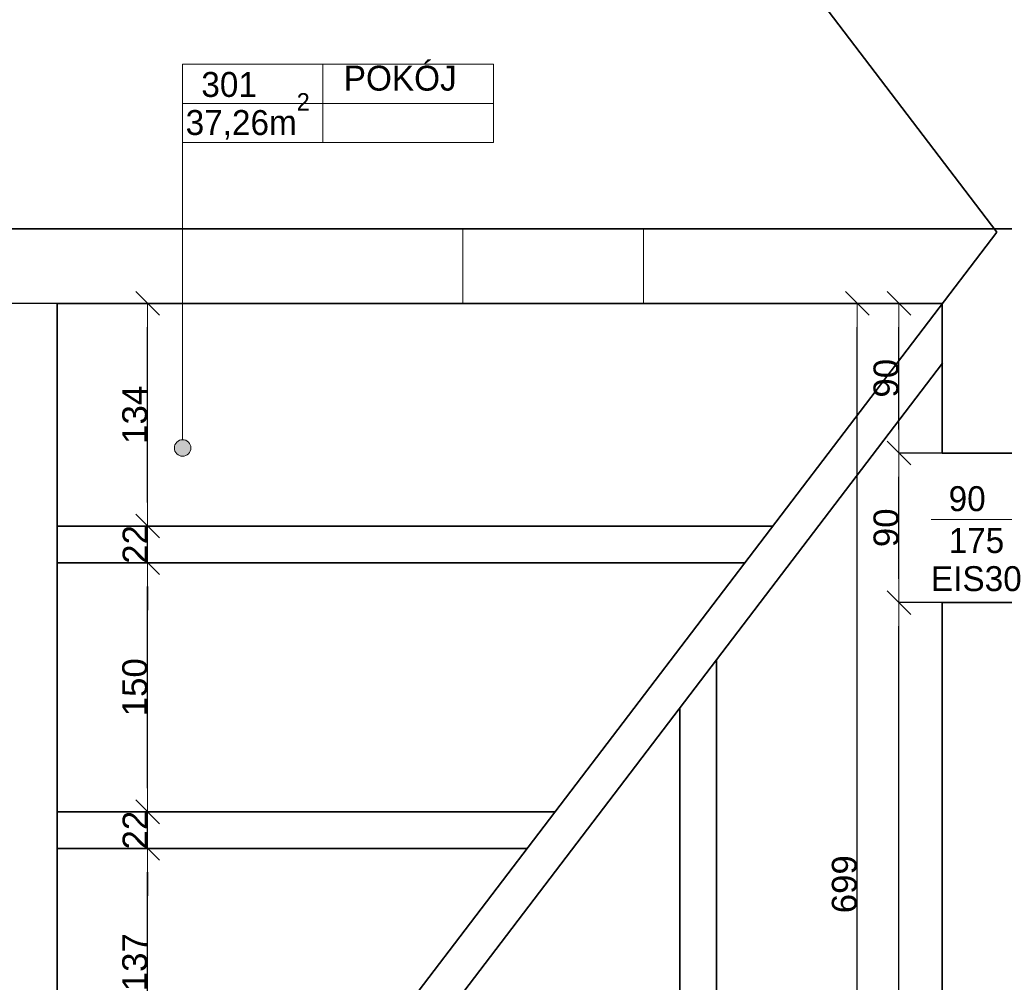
# Model space of a CAD drawing. Header units: metres. Extents: x 7506757 to 756746378, y 5735207 to 582114514.
# Tile 267 of 278: x 7689311 to 7695240, y 5930202 to 5935995. Entities that reach past the tile are written whole.
import ezdxf

# ---------------------------------------------------------------- set-up
doc = ezdxf.new("R2010")
doc.units = ezdxf.units.M
doc.header["$MEASUREMENT"] = 0
doc.header["$PDMODE"] = 2
doc.layers.get('0').update_dxf_attribs({"color": 250, "linetype": 'CONTINUOUS', "lineweight": 100, "plot": 0})
doc.layers.get('Defpoints').update_dxf_attribs({"linetype": 'CONTINUOUS'})
for name, color, linetype, lineweight in [('2D - Ogolne46', 7, 'CONTINUOUS', 18), ('7 - linia widok1', 7, 'CONTINUOUS', 13), ('M_OCIANA1', 7, 'CONTINUOUS', 13), ('M_OCIANA6', 5, 'CONTINUOUS', 35), ('M_OPISY1', 7, 'CONTINUOUS', 13), ('M_OPISY141', 7, 'CONTINUOUS', 0), ('opis1', 7, 'CONTINUOUS', 13), ('WYMIARY', 8, 'CONTINUOUS', 13)]:
    doc.layers.add(name, color=color, linetype=linetype, lineweight=lineweight)
doc.layers.add('M_OPISY', color=7, linetype='CONTINUOUS')
doc.layers.add('PWYMIAR', color=7, linetype='CONTINUOUS')
doc.styles.add('GENERATED_STYLE_1', font='arial.ttf')
doc.styles.add('GENERATED_STYLE_2', font='txt')
doc.dimstyles.new('GENERATED_STYLE__1', dxfattribs={"dimtxt": 150, "dimasz": 142.5, "dimexe": 0.18, "dimexo": 0, "dimgap": 0.09, "dimtad": 1, "dimdec": 0, "dimlfac": 0.1, "dimzin": 0, "dimdsep": 46, "dimtxsty": 'GENERATED_STYLE_1', "dimblk": 'ARROWHEAD_6', "dimblk1": 'ARROWHEAD_6', "dimblk2": 'ARROWHEAD_6', "dimcen": 0.09, "dimclrd": 251, "dimclre": 251, "dimclrt": 7, "dimazin": 0, "dimtfac": 1, "dimtdec": 4, "dimtmove": 0, "dimatfit": 3, "dimfxl": 0, "dimtolj": 1, "dimtzin": 0, "dimarcsym": 0})
doc.dimstyles.new('GENERATED_STYLE__3', dxfattribs={"dimtxt": 150, "dimasz": 142.5, "dimexe": 0.18, "dimexo": 0, "dimgap": 0.09, "dimtad": 1, "dimdec": 0, "dimlfac": 0.1, "dimzin": 0, "dimdsep": 46, "dimtxsty": 'GENERATED_STYLE_1', "dimblk": 'ARROWHEAD_6', "dimblk1": 'ARROWHEAD_6', "dimblk2": 'ARROWHEAD_6', "dimcen": 0.09, "dimclrd": 251, "dimclre": 251, "dimclrt": 7, "dimazin": 0, "dimtfac": 1, "dimtdec": 4, "dimtmove": 2, "dimatfit": 3, "dimfxl": 0, "dimtolj": 1, "dimtzin": 0, "dimarcsym": 0})

# ---------------------------------------------------------------- blocks, each defined once
blk = doc.blocks.new('Linia_28', base_point=(594810.8, 384381.4))
at = {"layer": 'M_OPISY1', "linetype": 'Continuous'}
blk.add_hatch(color=256, dxfattribs=at).paths.add_polyline_path([(594860.8, 382438), (594857, 382457.2), (594846.2, 382473.4), (594830, 382484.2), (594810.8, 382488), (594791.7, 382484.2), (594775.5, 382473.4), (594764.6, 382457.2), (594760.8, 382438), (594764.6, 382418.9), (594775.5, 382402.7), (594791.7, 382391.8), (594810.8, 382388), (594830, 382391.8), (594846.2, 382402.7), (594857, 382418.9)], flags=0)
blk.add_circle((594810.8, 382438), 50, dxfattribs=at)
at = {"layer": 'M_OPISY141', "linetype": 'Continuous'}
blk.add_line((594810.8, 384381.4), (594810.8, 382488), dxfattribs=at)
blk = doc.blocks.new('ARROWHEAD_6')
at = {"color": 0, "linetype": 'Continuous', "lineweight": 0}
for p, q in [((-0.5, -0.5), (0.5, 0.5)), ((0, 0), (-1, 0))]:
    blk.add_line(p, q, dxfattribs=at)
blk = doc.blocks.new('*D6914')
at = {"layer": 'Defpoints', "color": 0, "linetype": 'Continuous', "transparency": 16777216}
for p in [(7694604.7, 5932486.8), (7694866.1, 5932486.8), (7689536.1, 5927296.8)]:
    blk.add_point(p, dxfattribs=at)
at = {"layer": 'PWYMIAR', "color": 251, "linetype": 'Continuous', "lineweight": -2, "transparency": 16777216}
for p, q in [((7694866.1, 5932486.8), (7694604.5, 5932486.8)), ((7694604.7, 5927439.3), (7694604.7, 5932344.3)), ((7689536.1, 5927296.8), (7694604.9, 5927296.8))]:
    blk.add_line(p, q, dxfattribs=at)
at = {"layer": 'PWYMIAR', "color": 251, "linetype": 'Continuous', "lineweight": -2, "transparency": 16777216, "xscale": 142.5, "yscale": 142.5, "zscale": 142.5}
for p, rotation in [((7694604.7, 5932486.8), 90), ((7694604.7, 5927296.8), 270)]:
    blk.add_blockref('ARROWHEAD_6', p, dxfattribs=dict(at, rotation=rotation))
at = {"layer": 'PWYMIAR', "color": 7, "linetype": 'Continuous', "lineweight": 13, "transparency": 16777216, "insert": (7694528, 5929891.8), "char_height": 150, "attachment_point": 5, "rotation": 90, "style": 'GENERATED_STYLE_1'}
blk.add_mtext('\\A1;519', dxfattribs=at)
blk = doc.blocks.new('*D6915')
at = {"layer": 'Defpoints', "color": 0, "linetype": 'Continuous', "transparency": 16777216}
for p in [(7694604.7, 5933386.8), (7694866.1, 5933386.8), (7694866.1, 5932486.8)]:
    blk.add_point(p, dxfattribs=at)
at = {"layer": 'PWYMIAR', "color": 251, "linetype": 'Continuous', "lineweight": -2, "transparency": 16777216}
for p, q in [((7694866.1, 5933386.8), (7694604.5, 5933386.8)), ((7694604.7, 5932629.3), (7694604.7, 5933244.3)), ((7694866.1, 5932486.8), (7694604.5, 5932486.8))]:
    blk.add_line(p, q, dxfattribs=at)
at = {"layer": 'PWYMIAR', "color": 251, "linetype": 'Continuous', "lineweight": -2, "transparency": 16777216, "xscale": 142.5, "yscale": 142.5, "zscale": 142.5}
for p, rotation in [((7694604.7, 5933386.8), 90), ((7694604.7, 5932486.8), 270)]:
    blk.add_blockref('ARROWHEAD_6', p, dxfattribs=dict(at, rotation=rotation))
at = {"layer": 'PWYMIAR', "color": 7, "linetype": 'Continuous', "lineweight": 13, "transparency": 16777216, "insert": (7694528, 5932936.8), "char_height": 150, "attachment_point": 5, "rotation": 90, "style": 'GENERATED_STYLE_1'}
blk.add_mtext('\\A1;90', dxfattribs=at)
blk = doc.blocks.new('*D6916')
at = {"layer": 'Defpoints', "color": 0, "linetype": 'Continuous', "transparency": 16777216}
for p in [(7689536.1, 5934286.8), (7694604.7, 5934286.8), (7694866.1, 5933386.8)]:
    blk.add_point(p, dxfattribs=at)
at = {"layer": 'PWYMIAR', "color": 251, "linetype": 'Continuous', "lineweight": -2, "transparency": 16777216}
for p, q in [((7689536.1, 5934286.8), (7694604.9, 5934286.8)), ((7694604.7, 5933529.3), (7694604.7, 5934144.3)), ((7694866.1, 5933386.8), (7694604.5, 5933386.8))]:
    blk.add_line(p, q, dxfattribs=at)
at = {"layer": 'PWYMIAR', "color": 251, "linetype": 'Continuous', "lineweight": -2, "transparency": 16777216, "xscale": 142.5, "yscale": 142.5, "zscale": 142.5}
for p, rotation in [((7694604.7, 5934286.8), 90), ((7694604.7, 5933386.8), 270)]:
    blk.add_blockref('ARROWHEAD_6', p, dxfattribs=dict(at, rotation=rotation))
at = {"layer": 'PWYMIAR', "color": 7, "linetype": 'Continuous', "lineweight": 13, "transparency": 16777216, "insert": (7694528, 5933836.8), "char_height": 150, "attachment_point": 5, "rotation": 90, "style": 'GENERATED_STYLE_1'}
blk.add_mtext('\\A1;90', dxfattribs=at)
blk = doc.blocks.new('*D6920')
at = {"layer": 'Defpoints', "color": 0, "linetype": 'Continuous', "transparency": 16777216}
for p in [(7694353.6, 5934286.8), (7694866.1, 5934286.8), (7694866.1, 5927296.8)]:
    blk.add_point(p, dxfattribs=at)
at = {"layer": 'PWYMIAR', "color": 251, "linetype": 'Continuous', "lineweight": -2, "transparency": 16777216}
for p, q in [((7694866.1, 5934286.8), (7694353.4, 5934286.8)), ((7694353.6, 5927439.3), (7694353.6, 5934144.3)), ((7694866.1, 5927296.8), (7694353.4, 5927296.8))]:
    blk.add_line(p, q, dxfattribs=at)
at = {"layer": 'PWYMIAR', "color": 251, "linetype": 'Continuous', "lineweight": -2, "transparency": 16777216, "xscale": 142.5, "yscale": 142.5, "zscale": 142.5}
for p, rotation in [((7694353.6, 5934286.8), 90), ((7694353.6, 5927296.8), 270)]:
    blk.add_blockref('ARROWHEAD_6', p, dxfattribs=dict(at, rotation=rotation))
at = {"layer": 'PWYMIAR', "color": 7, "linetype": 'Continuous', "lineweight": 13, "transparency": 16777216, "insert": (7694276.9, 5930791.8), "char_height": 150, "attachment_point": 5, "rotation": 90, "style": 'GENERATED_STYLE_1'}
blk.add_mtext('\\A1;699', dxfattribs=at)
blk = doc.blocks.new('*D6934')
at = {"layer": 'Defpoints', "color": 0, "linetype": 'Continuous', "transparency": 16777216}
for p in [(7689536.1, 5931007.5), (7690081.2, 5931007.5), (7689536.1, 5929637.5)]:
    blk.add_point(p, dxfattribs=at)
at = {"layer": 'PWYMIAR', "color": 251, "linetype": 'Continuous', "lineweight": -2, "transparency": 16777216}
for p, q in [((7689536.1, 5931007.5), (7690081.4, 5931007.5)), ((7690081.2, 5929780), (7690081.2, 5930865)), ((7689536.1, 5929637.5), (7690081.4, 5929637.5))]:
    blk.add_line(p, q, dxfattribs=at)
at = {"layer": 'PWYMIAR', "color": 251, "linetype": 'Continuous', "lineweight": -2, "transparency": 16777216, "xscale": 142.5, "yscale": 142.5, "zscale": 142.5}
for p, rotation in [((7690081.2, 5931007.5), 90), ((7690081.2, 5929637.5), 270)]:
    blk.add_blockref('ARROWHEAD_6', p, dxfattribs=dict(at, rotation=rotation))
at = {"layer": 'PWYMIAR', "color": 7, "linetype": 'Continuous', "lineweight": 13, "transparency": 16777216, "insert": (7690004.5, 5930322.5), "char_height": 150, "attachment_point": 5, "rotation": 90, "style": 'GENERATED_STYLE_1'}
blk.add_mtext('\\A1;137', dxfattribs=at)
blk = doc.blocks.new('*D6935')
at = {"layer": 'Defpoints', "color": 0, "linetype": 'Continuous', "transparency": 16777216}
for p in [(7689536.1, 5931227.5), (7690081.2, 5931227.5), (7689536.1, 5931007.5)]:
    blk.add_point(p, dxfattribs=at)
at = {"layer": 'PWYMIAR', "color": 251, "linetype": 'Continuous', "lineweight": -2, "transparency": 16777216}
for p, q in [((7690081.2, 5931370), (7690081.2, 5931512.5)), ((7689536.1, 5931227.5), (7690081.4, 5931227.5)), ((7690081.2, 5931007.5), (7690081.2, 5931227.5)), ((7689536.1, 5931007.5), (7690081.4, 5931007.5)), ((7690081.2, 5930865), (7690081.2, 5930722.5))]:
    blk.add_line(p, q, dxfattribs=at)
at = {"layer": 'PWYMIAR', "color": 251, "linetype": 'Continuous', "lineweight": -2, "transparency": 16777216, "xscale": 142.5, "yscale": 142.5, "zscale": 142.5}
for p, rotation in [((7690081.2, 5931227.5), 270), ((7690081.2, 5931007.5), 90)]:
    blk.add_blockref('ARROWHEAD_6', p, dxfattribs=dict(at, rotation=rotation))
at = {"layer": 'PWYMIAR', "color": 7, "linetype": 'Continuous', "lineweight": 13, "transparency": 16777216, "insert": (7690005.8, 5931117.5), "char_height": 150, "attachment_point": 5, "rotation": 90, "style": 'GENERATED_STYLE_1'}
blk.add_mtext('\\A1;22', dxfattribs=at)
blk = doc.blocks.new('*D6936')
at = {"layer": 'Defpoints', "color": 0, "linetype": 'Continuous', "transparency": 16777216}
for p in [(7689536.1, 5932726.8), (7690081.2, 5932726.8), (7689536.1, 5931227.5)]:
    blk.add_point(p, dxfattribs=at)
at = {"layer": 'PWYMIAR', "color": 251, "linetype": 'Continuous', "lineweight": -2, "transparency": 16777216}
for p, q in [((7689536.1, 5932726.8), (7690081.4, 5932726.8)), ((7690081.2, 5931370), (7690081.2, 5932584.3)), ((7689536.1, 5931227.5), (7690081.4, 5931227.5))]:
    blk.add_line(p, q, dxfattribs=at)
at = {"layer": 'PWYMIAR', "color": 251, "linetype": 'Continuous', "lineweight": -2, "transparency": 16777216, "xscale": 142.5, "yscale": 142.5, "zscale": 142.5}
for p, rotation in [((7690081.2, 5932726.8), 90), ((7690081.2, 5931227.5), 270)]:
    blk.add_blockref('ARROWHEAD_6', p, dxfattribs=dict(at, rotation=rotation))
at = {"layer": 'PWYMIAR', "color": 7, "linetype": 'Continuous', "lineweight": 13, "transparency": 16777216, "insert": (7690004.5, 5931977.2), "char_height": 150, "attachment_point": 5, "rotation": 90, "style": 'GENERATED_STYLE_1'}
blk.add_mtext('\\A1;150', dxfattribs=at)
blk = doc.blocks.new('*D6937')
at = {"layer": 'Defpoints', "color": 0, "linetype": 'Continuous', "transparency": 16777216}
for p in [(7689536.1, 5932946.8), (7690081.2, 5932946.8), (7689536.1, 5932726.8)]:
    blk.add_point(p, dxfattribs=at)
at = {"layer": 'PWYMIAR', "color": 251, "linetype": 'Continuous', "lineweight": -2, "transparency": 16777216}
for p, q in [((7690081.2, 5933089.3), (7690081.2, 5933231.8)), ((7689536.1, 5932946.8), (7690081.4, 5932946.8)), ((7690081.2, 5932726.8), (7690081.2, 5932946.8)), ((7689536.1, 5932726.8), (7690081.4, 5932726.8)), ((7690081.2, 5932584.3), (7690081.2, 5932441.8))]:
    blk.add_line(p, q, dxfattribs=at)
at = {"layer": 'PWYMIAR', "color": 251, "linetype": 'Continuous', "lineweight": -2, "transparency": 16777216, "xscale": 142.5, "yscale": 142.5, "zscale": 142.5}
for p, rotation in [((7690081.2, 5932946.8), 270), ((7690081.2, 5932726.8), 90)]:
    blk.add_blockref('ARROWHEAD_6', p, dxfattribs=dict(at, rotation=rotation))
at = {"layer": 'PWYMIAR', "color": 7, "linetype": 'Continuous', "lineweight": 13, "transparency": 16777216, "insert": (7690005.8, 5932836.8), "char_height": 150, "attachment_point": 5, "rotation": 90, "style": 'GENERATED_STYLE_1'}
blk.add_mtext('\\A1;22', dxfattribs=at)
blk = doc.blocks.new('*D6938')
at = {"layer": 'Defpoints', "color": 0, "linetype": 'Continuous', "transparency": 16777216}
for p in [(7689536.1, 5934286.8), (7690081.2, 5934286.8), (7689536.1, 5932946.8)]:
    blk.add_point(p, dxfattribs=at)
at = {"layer": 'PWYMIAR', "color": 251, "linetype": 'Continuous', "lineweight": -2, "transparency": 16777216}
for p, q in [((7689536.1, 5934286.8), (7690081.4, 5934286.8)), ((7690081.2, 5933089.3), (7690081.2, 5934144.3)), ((7689536.1, 5932946.8), (7690081.4, 5932946.8))]:
    blk.add_line(p, q, dxfattribs=at)
at = {"layer": 'PWYMIAR', "color": 251, "linetype": 'Continuous', "lineweight": -2, "transparency": 16777216, "xscale": 142.5, "yscale": 142.5, "zscale": 142.5}
for p, rotation in [((7690081.2, 5934286.8), 90), ((7690081.2, 5932946.8), 270)]:
    blk.add_blockref('ARROWHEAD_6', p, dxfattribs=dict(at, rotation=rotation))
at = {"layer": 'PWYMIAR', "color": 7, "linetype": 'Continuous', "lineweight": 13, "transparency": 16777216, "insert": (7690004.5, 5933616.8), "char_height": 150, "attachment_point": 5, "rotation": 90, "style": 'GENERATED_STYLE_1'}
blk.add_mtext('\\A1;134', dxfattribs=at)
blk = doc.blocks.new('*D6981')
at = {"layer": 'Defpoints', "color": 0, "linetype": 'Continuous', "transparency": 16777216}
for p in [(7678914.7, 5934286.8), (7689536.1, 5934286.8), (7689536.1, 5927296.8)]:
    blk.add_point(p, dxfattribs=at)
at = {"layer": 'PWYMIAR', "color": 251, "linetype": 'Continuous', "lineweight": -2, "transparency": 16777216}
for p, q in [((7689536.1, 5934286.8), (7678914.5, 5934286.8)), ((7678914.7, 5927439.3), (7678914.7, 5934144.3)), ((7689536.1, 5927296.8), (7678914.5, 5927296.8))]:
    blk.add_line(p, q, dxfattribs=at)
at = {"layer": 'PWYMIAR', "color": 251, "linetype": 'Continuous', "lineweight": -2, "transparency": 16777216, "xscale": 142.5, "yscale": 142.5, "zscale": 142.5}
for p, rotation in [((7678914.7, 5934286.8), 90), ((7678914.7, 5927296.8), 270)]:
    blk.add_blockref('ARROWHEAD_6', p, dxfattribs=dict(at, rotation=rotation))
at = {"layer": 'PWYMIAR', "color": 7, "linetype": 'Continuous', "lineweight": 13, "transparency": 16777216, "insert": (7678838, 5930791.8), "char_height": 150, "attachment_point": 5, "rotation": 90, "style": 'GENERATED_STYLE_1'}
blk.add_mtext('\\A1;699', dxfattribs=at)
blk = doc.blocks.new('*D6982')
at = {"layer": 'Defpoints', "color": 0, "linetype": 'Continuous', "transparency": 16777216}
for p in [(7678914.7, 5934736.8), (7689086.1, 5934736.8), (7689536.1, 5934286.8)]:
    blk.add_point(p, dxfattribs=at)
at = {"layer": 'PWYMIAR', "color": 251, "linetype": 'Continuous', "lineweight": -2, "transparency": 16777216}
for p, q in [((7689086.1, 5934736.8), (7678914.5, 5934736.8)), ((7678914.7, 5934429.3), (7678914.7, 5934594.3)), ((7689536.1, 5934286.8), (7678914.5, 5934286.8))]:
    blk.add_line(p, q, dxfattribs=at)
at = {"layer": 'PWYMIAR', "color": 251, "linetype": 'Continuous', "lineweight": -2, "transparency": 16777216, "xscale": 142.5, "yscale": 142.5, "zscale": 142.5}
for p, rotation in [((7678914.7, 5934736.8), 90), ((7678914.7, 5934286.8), 270)]:
    blk.add_blockref('ARROWHEAD_6', p, dxfattribs=dict(at, rotation=rotation))
at = {"layer": 'PWYMIAR', "color": 7, "linetype": 'Continuous', "lineweight": 13, "transparency": 16777216, "insert": (7678838.3, 5934511.8), "char_height": 150, "attachment_point": 5, "rotation": 90, "style": 'GENERATED_STYLE_1'}
blk.add_mtext('\\A1;45', dxfattribs=at)

msp = doc.modelspace()

# ---------------------------------------------------------------- linework, layer by layer
at = {"layer": '7 - linia widok1', "linetype": 'Continuous'}
msp.add_line((7695324.3, 5932986.5), (7694799.8, 5932986.5), dxfattribs=at)
at = {"layer": 'M_OCIANA1', "linetype": 'Continuous', "flags": 128}
msp.add_lwpolyline([(7693066.1, 5934736.8), (7691978.5, 5934736.8), (7691978.5, 5934286.8), (7693066.1, 5934286.8)], close=True, dxfattribs=at)
at = {"layer": 'M_OCIANA6'}
for p, q in [((7689086.1, 5942726.8), (7695193.9, 5934716.8)), ((7689536.1, 5927296.8), (7695193.9, 5934716.8)), ((7689812.1, 5927296.8), (7694868.2, 5933927.6)), ((7689536.1, 5932946.8), (7693844.3, 5932946.8)), ((7689536.1, 5932726.8), (7693676.5, 5932726.8)), ((7693506.1, 5932141.2), (7693506.1, 5927296.8)), ((7693286.1, 5931852.7), (7693286.1, 5927296.8)), ((7689536.1, 5931227.5), (7692533.3, 5931227.5)), ((7689536.1, 5931007.5), (7692365.5, 5931007.5))]:
    msp.add_line(p, q, dxfattribs=at)
at = {"layer": 'M_OCIANA6', "linetype": 'Continuous'}
for p, q in [((7695316.1, 5934736.8), (7689086.1, 5934736.8)), ((7689536.1, 5927296.8), (7689536.1, 5934286.8)), ((7689536.1, 5934286.8), (7694866.1, 5934286.8)), ((7694866.1, 5934286.8), (7694866.1, 5933386.8)), ((7694866.1, 5933386.8), (7695316.1, 5933386.8)), ((7694866.1, 5932486.8), (7695316.1, 5932486.8)), ((7694866.1, 5932486.8), (7694866.1, 5927296.8))]:
    msp.add_line(p, q, dxfattribs=at)
at = {"layer": 'M_OPISY141', "linetype": 'Continuous'}
for p, q in [((7690292.2, 5935726.1), (7692163.2, 5935726.1)), ((7690292.2, 5935255), (7690292.2, 5935726.1)), ((7691136.7, 5935726.1), (7691136.7, 5935255)), ((7692163.2, 5935726.1), (7692163.2, 5935255)), ((7690292.2, 5935490.6), (7692163.2, 5935490.6)), ((7692163.2, 5935255), (7690292.2, 5935255))]:
    msp.add_line(p, q, dxfattribs=at)

# ---------------------------------------------------------------- block references
at = {"layer": 'M_OPISY', "linetype": 'Continuous'}
msp.add_blockref('Linia_28', (7690292.2, 5935360.6), dxfattribs=at)

# ---------------------------------------------------------------- texts
at = {"layer": '2D - Ogolne46', "linetype": 'Continuous', "insert": (7690310.3, 5935272.9), "char_height": 150, "attachment_point": 7, "style": 'GENERATED_STYLE_2'}
msp.add_mtext('{37,26m\\A1{\\H0.7x;\\S2^  ;}}', dxfattribs=at)
at = {"layer": 'opis1', "linetype": 'Continuous', "char_height": 150, "attachment_point": 1, "style": 'GENERATED_STYLE_2'}
for s, insert in [('{POKÓJ}', (7691262.3, 5935717.8)), ('{301}', (7690404.7, 5935679.9))]:
    msp.add_mtext(s, dxfattribs=dict(at, insert=insert))
at = {"layer": 'opis1', "linetype": 'Continuous', "insert": (7694904.3, 5933187.2), "char_height": 150, "width": 563.056, "attachment_point": 1, "line_spacing_factor": 1.007581, "style": 'GENERATED_STYLE_2'}
msp.add_mtext('{90\\P175}', dxfattribs=at)
at = {"layer": 'WYMIARY', "color": 11, "linetype": 'ByBlock', "lineweight": 18, "true_color": 0xf57f8e, "insert": (7694798, 5932705.9), "char_height": 150, "attachment_point": 1, "style": 'GENERATED_STYLE_2'}
msp.add_mtext('EIS30', dxfattribs=at)

# ---------------------------------------------------------------- dimensions: what is measured, and where the dimension line sits
at = {"layer": 'PWYMIAR', "color": 251, "linetype": 'Continuous', "lineweight": 13}
for base, p1, p2, dimstyle, picture, middle in [((7678914.7, 5934736.8), (7689536.1, 5934286.8), (7689086.1, 5934736.8), 'GENERATED_STYLE__1', '*D6982', (7678838.3, 5934511.8)), ((7678914.7, 5934286.8), (7689536.1, 5927296.8), (7689536.1, 5934286.8), 'GENERATED_STYLE__1', '*D6981', (7678838, 5930791.8)), ((7694604.7, 5934286.8), (7694866.1, 5933386.8), (7689536.1, 5934286.8), 'GENERATED_STYLE__1', '*D6916', (7694528, 5933836.8)), ((7690081.2, 5934286.8), (7689536.1, 5932946.8), (7689536.1, 5934286.8), 'GENERATED_STYLE__1', '*D6938', (7690004.5, 5933616.8)), ((7694353.6, 5934286.8), (7694866.1, 5927296.8), (7694866.1, 5934286.8), 'GENERATED_STYLE__1', '*D6920', (7694276.9, 5930791.8)), ((7694604.7, 5933386.8), (7694866.1, 5932486.8), (7694866.1, 5933386.8), 'GENERATED_STYLE__1', '*D6915', (7694528, 5932936.8)), ((7690081.2, 5932946.8), (7689536.1, 5932726.8), (7689536.1, 5932946.8), 'GENERATED_STYLE__3', '*D6937', (7690005.8, 5932836.8)), ((7690081.2, 5932726.8), (7689536.1, 5931227.5), (7689536.1, 5932726.8), 'GENERATED_STYLE__1', '*D6936', (7690004.5, 5931977.2)), ((7694604.7, 5932486.8), (7689536.1, 5927296.8), (7694866.1, 5932486.8), 'GENERATED_STYLE__1', '*D6914', (7694528, 5929891.8)), ((7690081.2, 5931227.5), (7689536.1, 5931007.5), (7689536.1, 5931227.5), 'GENERATED_STYLE__3', '*D6935', (7690005.8, 5931117.5)), ((7690081.2, 5931007.5), (7689536.1, 5929637.5), (7689536.1, 5931007.5), 'GENERATED_STYLE__1', '*D6934', (7690004.5, 5930322.5))]:
    dim = msp.add_linear_dim(base=base, p1=p1, p2=p2, angle=90, dimstyle=dimstyle, dxfattribs=at)
    dim.commit()
    dim.dimension.update_dxf_attribs({"geometry": picture, "text_midpoint": middle})

doc.saveas('drawing.dxf')
